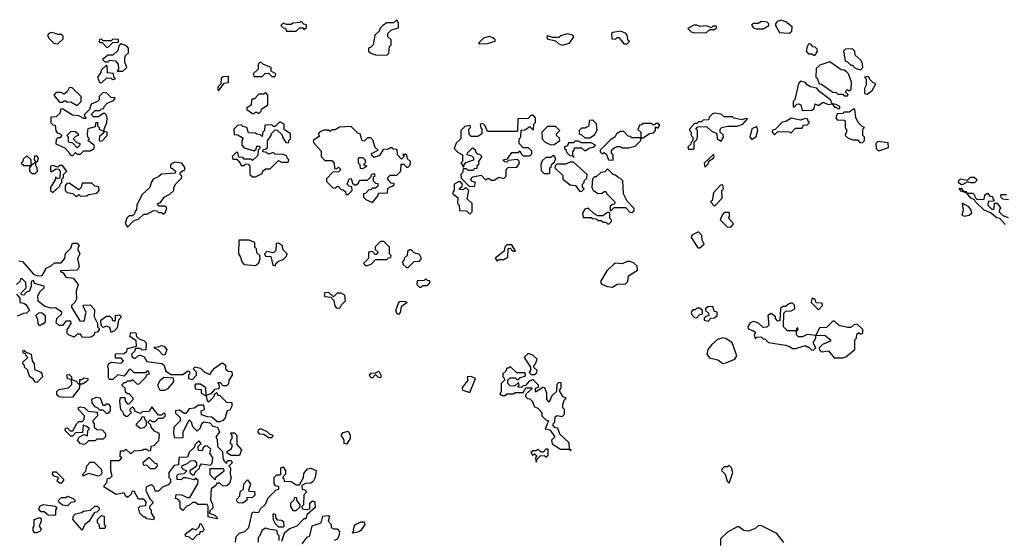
# Model space of a CAD drawing. Extents: x 2737310 to 2869991, y 870230 to 1012730.
# Tile 369 of 479: x 2745510 to 2751582, y 980487 to 983700. Entities that reach past the tile are written whole.
import ezdxf

# ---------------------------------------------------------------- set-up
doc = ezdxf.new("R2010")
doc.units = 0

msp = doc.modelspace()

# ---------------------------------------------------------------- linework, layer by layer
at = {"layer": '0CON02XD'}
for points in [[(2747215, 983630), (2747235, 983650), (2747255, 983650), (2747265, 983640), (2747278.3, 983651.7), (2747278.3, 983668.3), (2747261.7, 983671.7), (2747245, 983690), (2747237.5, 983682.5), (2747195, 983677.5), (2747185, 983670), (2747155, 983670), (2747135, 983677.5), (2747120, 983665), (2747135, 983650), (2747148.3, 983648.3), (2747155, 983630), (2747215, 983630)], [(2747775, 983480), (2747787, 983493), (2747790, 983535), (2747800, 983545), (2747800, 983575), (2747780, 983595), (2747780, 983615), (2747803, 983637), (2747845, 983650), (2747846.4, 983676.4), (2747835, 983700), (2747815, 983680), (2747775, 983680), (2747750, 983665), (2747730, 983645), (2747728.3, 983631.7), (2747700, 983605), (2747690, 983545), (2747675, 983530), (2747660, 983525), (2747660, 983505), (2747675, 983492.5), (2747705, 983482.5), (2747775, 983480)], [(2750095, 983642.5), (2750130, 983665), (2750130, 983675), (2750120, 983685), (2750085, 983688.8), (2750063, 983677), (2750033, 983677), (2750023, 983667), (2750035, 983650), (2750053, 983643), (2750095, 983642.5)], [(2750255, 983617.5), (2750265, 983622.5), (2750271.7, 983628.3), (2750272.5, 983655), (2750235, 983686.7), (2750205, 983696.2), (2750181.7, 983688.3), (2750170, 983675), (2750170, 983665), (2750195, 983620), (2750255, 983617.5)], [(2745745, 983550), (2745778.3, 983581.7), (2745778.3, 983598.3), (2745767.5, 983607.5), (2745745, 983607.5), (2745725, 983616.2), (2745705, 983620), (2745690, 983615), (2745682.5, 983605), (2745690, 983585), (2745720, 983555), (2745745, 983550)], [(2748855, 983542.5), (2748900, 983555), (2748927.5, 983595), (2748920, 983605), (2748885, 983612.5), (2748845, 983600), (2748835, 983590), (2748795, 983590), (2748765, 983600), (2748760, 983595), (2748761.7, 983581.7), (2748815, 983570), (2748835, 983550), (2748855, 983542.5)], [(2749255, 983550), (2749270, 983565), (2749262.5, 983572.5), (2749256.7, 983605), (2749245, 983617.5), (2749215, 983630), (2749168.3, 983621.7), (2749160, 983615), (2749161.7, 983581.7), (2749185, 983580), (2749195, 983590), (2749205, 983590), (2749235, 983550), (2749255, 983550)], [(2749668.3, 983618.3), (2749745, 983620), (2749765, 983640), (2749795, 983640), (2749808.3, 983651.7), (2749805, 983660), (2749785, 983660), (2749775, 983650), (2749745, 983662.5), (2749705, 983657.5), (2749685, 983666.7), (2749667, 983667), (2749630, 983645), (2749650, 983625), (2749668.3, 983618.3)], [(2746055, 983530), (2746085, 983560), (2746118.3, 983561.7), (2746118.3, 983578.3), (2746085, 983580), (2746075, 983570), (2746025, 983570), (2746015, 983580), (2746001.7, 983578.3), (2746000, 983565), (2746005, 983560), (2746018.3, 983558.3), (2746045, 983530), (2746055, 983530)], [(2746111.7, 983381.7), (2746145, 983382.5), (2746170, 983405), (2746158.3, 983438.3), (2746157.5, 983465), (2746161.7, 983478.3), (2746180, 983495), (2746180, 983525), (2746168.3, 983538.3), (2746135, 983550), (2746121.7, 983538.3), (2746115, 983510), (2746085, 983480), (2746055, 983480), (2746020, 983455), (2746035, 983440), (2746055, 983440), (2746065, 983450), (2746100, 983445), (2746117.5, 983425), (2746120, 983395), (2746111.7, 983381.7)], [(2748345, 983550), (2748395, 983552.5), (2748441.7, 983568.3), (2748442.5, 983575), (2748428.3, 983588.3), (2748405, 983596.7), (2748370, 983585), (2748340, 983555), (2748345, 983550)], [(2750415, 983480), (2750430, 983505), (2750428.3, 983518.3), (2750415, 983530), (2750401.7, 983531.7), (2750388.3, 983548.3), (2750375, 983550), (2750363, 983527), (2750360, 983505), (2750375, 983490), (2750395, 983490), (2750405, 983480), (2750415, 983480)], [(2750695, 983390), (2750710, 983405), (2750707, 983427), (2750698.3, 983448.3), (2750661.7, 983481.7), (2750660, 983505), (2750645, 983520), (2750601.7, 983518.3), (2750590, 983505), (2750600, 983445), (2750615, 983440), (2750635, 983420), (2750645, 983420), (2750661.7, 983401.7), (2750695, 983390)], [(2747085, 983350), (2747090, 983365), (2747061.7, 983381.7), (2747060, 983405), (2747013, 983423), (2746995, 983440), (2746980, 983425), (2746980, 983395), (2746950, 983365), (2746955, 983350), (2747005, 983350), (2747023, 983367), (2747045, 983370), (2747065, 983350), (2747085, 983350)], [(2750615, 983230), (2750618.3, 983238.3), (2750600, 983255), (2750615, 983270), (2750625, 983260), (2750638.3, 983271.7), (2750640, 983315), (2750620, 983365), (2750608.3, 983378.3), (2750595, 983387.5), (2750575, 983390), (2750505, 983440), (2750445, 983420), (2750421.7, 983398.3), (2750420, 983345), (2750428.3, 983338.3), (2750440, 983305), (2750455, 983302.5), (2750525, 983252.5), (2750545, 983250), (2750555, 983240), (2750585, 983240), (2750595, 983230), (2750615, 983230)], [(2746015, 983310), (2746048.3, 983341.7), (2746075, 983340), (2746085, 983330), (2746100, 983335), (2746090, 983345), (2746088.3, 983368.3), (2746051.7, 983371.7), (2746050, 983415), (2746045, 983420), (2746011.7, 983388.3), (2746010, 983375), (2745990, 983345), (2746001.7, 983311.7), (2746015, 983310)], [(2746735, 983260), (2746771.7, 983308.3), (2746798.3, 983311.7), (2746798.3, 983348.3), (2746765, 983347.5), (2746751.7, 983338.3), (2746750, 983305), (2746735, 983290), (2746730, 983275), (2746735, 983260)], [(2750335, 983140), (2750395, 983142.5), (2750408.3, 983151.7), (2750415, 983180), (2750435, 983170), (2750465, 983190), (2750495, 983177.5), (2750520, 983180), (2750535, 983160), (2750545, 983160), (2750555, 983150), (2750568.3, 983151.7), (2750567.5, 983165), (2750545, 983177.5), (2750520, 983180), (2750510, 983205), (2750444.1, 983254.1), (2750425, 983277.5), (2750386.4, 983286.4), (2750367, 983297), (2750355, 983312.5), (2750325, 983320), (2750313, 983307), (2750290, 983205), (2750280, 983195), (2750280, 983165), (2750285, 983160), (2750301.7, 983178.3), (2750315, 983180), (2750327.5, 983175), (2750335, 983140)], [(2750735, 983240), (2750766.4, 983263.6), (2750790, 983305), (2750771.7, 983311.7), (2750751.7, 983331.7), (2750745, 983350), (2750720, 983345), (2750730, 983335), (2750730, 983295), (2750720, 983275), (2750720, 983245), (2750735, 983240)], [(2745835, 982860), (2745855, 982880), (2745865, 982870), (2745885, 982870), (2745905, 982890), (2745945, 982890), (2745970, 982905), (2745970, 982925), (2745930, 982955), (2745940, 982965), (2745930, 982975), (2745927.5, 982995), (2745931.7, 983028.3), (2745978.3, 983041.7), (2745981.7, 983068.3), (2745990, 983065), (2745990, 983045), (2746000, 983035), (2746000, 983025), (2746030, 983010), (2746028.3, 983001.7), (2746001.7, 982978.3), (2746000, 982955), (2746005, 982950), (2746018.3, 982951.7), (2746050, 982985), (2746050, 983005), (2746030, 983010), (2746030, 983025), (2746047.5, 983065), (2746050, 983095), (2746045, 983110), (2746035, 983120), (2746025, 983120), (2745995, 983100), (2745965, 983100), (2745950, 983115), (2745975, 983140), (2746005, 983140), (2746015, 983150), (2746028.3, 983151.7), (2746030, 983165), (2746050, 983185), (2746088.3, 983201.7), (2746098.3, 983218.3), (2746075, 983220), (2746047, 983247), (2746025, 983250), (2746000, 983225), (2746000, 983205), (2745990, 983195), (2745951.7, 983178.3), (2745940, 983145), (2745910, 983115), (2745910, 983105), (2745920, 983095), (2745915, 983090), (2745905, 983090), (2745875, 983107.5), (2745835, 983110), (2745775, 983150), (2745761.7, 983148.3), (2745760, 983125), (2745735, 983100), (2745701.7, 983098.3), (2745702.5, 983062.5), (2745715, 983050), (2745728.3, 983048.3), (2745733, 983013), (2745741.7, 983001.7), (2745758.3, 982998.3), (2745770, 982985), (2745758.3, 982971.7), (2745745, 982970), (2745735, 982960), (2745733, 982933), (2745788.3, 982908.3), (2745820, 982875), (2745820, 982865), (2745835, 982860)], [(2745865, 983170), (2745890, 983195), (2745890, 983225), (2745831.7, 983281.7), (2745815, 983280), (2745802.5, 983255), (2745785, 983240), (2745765, 983250), (2745735, 983250), (2745720, 983235), (2745755, 983190), (2745775, 983190), (2745785, 983200), (2745795, 983200), (2745805, 983190), (2745825, 983192.5), (2745865, 983170)], [(2746985, 983120), (2747000, 983135), (2747001.7, 983148.3), (2747040, 983175), (2747040, 983235), (2747025, 983250), (2747015, 983240), (2746985, 983240), (2746955, 983210), (2746945, 983210), (2746940, 983205), (2746938.3, 983171.7), (2746910, 983155), (2746910, 983145), (2746945, 983120), (2746955, 983120), (2746965, 983130), (2746975, 983130), (2746985, 983120)], [(2750705, 982940), (2750720, 982955), (2750720, 982975), (2750710, 982985), (2750710, 983025), (2750720, 983035), (2750705, 983040), (2750680, 983065), (2750667, 983097), (2750660, 983145), (2750655, 983150), (2750625, 983130), (2750595, 983130), (2750585, 983120), (2750551.7, 983118.3), (2750542.5, 983095), (2750551.7, 983081.7), (2750595, 983080), (2750600, 983075), (2750600, 983035), (2750610, 983015), (2750600, 982985), (2750618.3, 982968.3), (2750648.3, 982958.3), (2750677.5, 982957.5), (2750691.7, 982941.7), (2750705, 982940)], [(2746965, 982730), (2747005, 982750), (2747010, 982765), (2747025, 982780), (2747055, 982780), (2747105, 982830), (2747125, 982820), (2747165, 982820), (2747167.5, 982825), (2747170, 982835), (2747160, 982845), (2747158.3, 982858.3), (2747137, 982867), (2747085, 982870), (2747075, 982880), (2747045, 982870), (2747035, 982880), (2747010, 982885), (2747011.7, 982898.3), (2747025, 982900), (2747038.3, 982911.7), (2747038.3, 982951.7), (2747060, 982985), (2747060, 982995), (2747085, 983020), (2747098.3, 983018.3), (2747128.3, 982988.3), (2747130, 982975), (2747151.7, 982941.7), (2747165, 982940), (2747170, 982945), (2747170, 982955), (2747180, 982965), (2747180, 982995), (2747141.7, 983021.7), (2747140, 983055), (2747115, 983070), (2747085, 983040), (2747075, 983040), (2747065, 983050), (2747021.7, 983048.3), (2747020, 983015), (2747010, 983005), (2747005, 982980), (2746995, 982990), (2746973, 982993), (2746965, 983000), (2746921.7, 983001.7), (2746910, 983035), (2746885, 983040), (2746875, 983050), (2746853, 983047), (2746830, 983025), (2746831.7, 982991.7), (2746855, 982990), (2746888.3, 982968.3), (2746880, 982955), (2746880, 982925), (2746895, 982910), (2746955, 982890), (2746968.3, 982901.7), (2746971.7, 982918.3), (2746985, 982920), (2746990, 982915), (2746990, 982905), (2746980, 982895), (2746978.3, 982861.7), (2746945, 982830), (2746935, 982840), (2746895, 982840), (2746885, 982850), (2746861.7, 982851.7), (2746855, 982880), (2746845, 982880), (2746820, 982855), (2746825, 982840), (2746848.3, 982838.3), (2746870, 982815), (2746875, 982800), (2746895, 982800), (2746905, 982810), (2746918.3, 982808.3), (2746930, 982795), (2746930, 982745), (2746945, 982730), (2746965, 982730)], [(2748315, 982670), (2748320, 982695), (2748301.7, 982701.7), (2748290, 982715), (2748305, 982730), (2748355, 982740), (2748385, 982710), (2748395, 982720), (2748405, 982720), (2748415, 982710), (2748435, 982710), (2748465, 982727.5), (2748495, 982720), (2748510, 982735), (2748510, 982775), (2748521.7, 982788.3), (2748575, 982790), (2748592.5, 982815), (2748588.3, 982828.3), (2748577, 982837), (2748525, 982830), (2748515, 982820), (2748501.7, 982821.7), (2748490, 982835), (2748518.3, 982841.7), (2748545, 982880), (2748585, 982880), (2748595, 982890), (2748601.7, 982871.7), (2748615, 982860), (2748655, 982860), (2748668.3, 982871.7), (2748668.3, 982888.3), (2748648.3, 982908.3), (2748615, 982910), (2748590, 982935), (2748590, 982965), (2748600, 982975), (2748601.7, 983018.3), (2748625, 983020), (2748655, 983040), (2748671.7, 983021.7), (2748678.3, 983021.7), (2748680, 983055), (2748690, 983065), (2748690, 983095), (2748678.3, 983108.3), (2748661.7, 983108.3), (2748645, 983090), (2748581.7, 983088.3), (2748580, 983015), (2748575, 983010), (2748395, 983010), (2748380, 983045), (2748365, 983060), (2748350, 983055), (2748353, 983033), (2748360, 983025), (2748360, 982995), (2748335, 982980), (2748295, 982980), (2748281.7, 982991.7), (2748280, 983025), (2748290, 983035), (2748287, 983047), (2748255, 983040), (2748230, 983015), (2748230, 982965), (2748201.7, 982938.3), (2748190, 982905), (2748211.7, 982881.7), (2748240, 982865), (2748240, 982825), (2748230, 982815), (2748238.3, 982808.3), (2748241.7, 982791.7), (2748248.3, 982791.7), (2748250, 982805), (2748261.7, 982818.3), (2748310, 982835), (2748310, 982845), (2748298.3, 982858.3), (2748270, 982865), (2748271.7, 982878.3), (2748301.7, 982908.3), (2748318.3, 982898.3), (2748320, 982885), (2748331.7, 982871.7), (2748345, 982870), (2748360, 982855), (2748340, 982825), (2748340, 982805), (2748330, 982795), (2748328.3, 982781.7), (2748315, 982780), (2748305, 982770), (2748275, 982770), (2748265, 982780), (2748245, 982780), (2748240, 982755), (2748230, 982745), (2748231.7, 982721.7), (2748281.7, 982671.7), (2748315, 982670)], [(2749025, 982970), (2749055, 982990), (2749071.7, 983018.3), (2749067, 983057), (2749045, 983080), (2749021.7, 983078.3), (2749020, 983045), (2749015, 983040), (2748995, 983030), (2748975, 983030), (2748960, 983015), (2748960, 982995), (2748975, 982990), (2748995, 982970), (2749025, 982970)], [(2749665, 982900), (2749670, 982905), (2749670, 982945), (2749685, 982960), (2749690, 982975), (2749690, 983015), (2749680, 983025), (2749691.7, 983038.3), (2749745, 983040), (2749773, 983013), (2749808.3, 982998.3), (2749810, 982965), (2749835, 982950), (2749850, 982975), (2749848.3, 982988.3), (2749830, 983005), (2749830, 983025), (2749840, 983035), (2749875, 983042.5), (2749935, 983043.3), (2749970, 983055), (2749997.5, 983087.5), (2749985, 983090), (2749965, 983082.5), (2749913, 983093), (2749905, 983100), (2749855, 983100), (2749835, 983117.5), (2749795, 983122.5), (2749781.7, 983118.3), (2749761.7, 983098.3), (2749758.3, 983081.7), (2749725, 983080), (2749715, 983070), (2749695, 983070), (2749685, 983060), (2749671.7, 983058.3), (2749640, 983025), (2749640, 983015), (2749650, 983005), (2749650, 982985), (2749660, 982975), (2749660, 982955), (2749650, 982945), (2749648.3, 982931.7), (2749630, 982915), (2749635, 982900), (2749665, 982900)], [(2750165, 982990), (2750185, 983010), (2750257.5, 983007.5), (2750265, 983000), (2750295, 983030), (2750335, 983030), (2750341.7, 983048.3), (2750365, 983050), (2750380, 983065), (2750371.7, 983071.7), (2750370, 983085), (2750355, 983090), (2750325, 983080), (2750268.3, 983091.7), (2750235, 983072.5), (2750211.7, 983068.3), (2750168.3, 983021.7), (2750151.7, 983018.3), (2750150, 983005), (2750165, 982990)], [(2745865, 982910), (2745838.3, 982938.3), (2745810, 982945), (2745810, 982975), (2745800, 982985), (2745828.3, 983011.7), (2745855, 983010), (2745870, 982995), (2745870, 982985), (2745855, 982980), (2745840, 982965), (2745861.7, 982941.7), (2745880, 982935), (2745880, 982925), (2745865, 982910)], [(2747685, 982572.5), (2747720, 982615), (2747721.7, 982628.3), (2747778.3, 982631.7), (2747780, 982655), (2747791.7, 982668.3), (2747805, 982670), (2747818.3, 982681.7), (2747818.3, 982688.3), (2747801.7, 982691.7), (2747780, 982715), (2747780, 982725), (2747795, 982740), (2747835, 982740), (2747860, 982765), (2747861.7, 982808.3), (2747878.3, 982808.3), (2747895, 982790), (2747905, 982790), (2747918.3, 982801.7), (2747920, 982825), (2747901.7, 982841.7), (2747898.3, 982868.3), (2747871.7, 982868.3), (2747880, 982855), (2747865, 982840), (2747840, 982865), (2747838.3, 982898.3), (2747815, 982900), (2747805, 982910), (2747795, 982910), (2747785, 982900), (2747751.7, 982898.3), (2747728.3, 982861.7), (2747695, 982850), (2747681.7, 982861.7), (2747680, 982875), (2747720, 982895), (2747701.7, 982911.7), (2747688.3, 982958.3), (2747675, 982970), (2747655, 982970), (2747635, 982950), (2747621.7, 982951.7), (2747610, 982995), (2747595, 983000), (2747555, 983040), (2747482.5, 983037.5), (2747455, 983020), (2747435, 983020), (2747425, 983010), (2747415, 983017.5), (2747385, 983017.5), (2747361.7, 983008.3), (2747350, 982995), (2747358.3, 982981.7), (2747320, 982955), (2747321.7, 982941.7), (2747368.3, 982888.3), (2747370, 982855), (2747391.7, 982831.7), (2747435, 982830), (2747450, 982815), (2747451.7, 982781.7), (2747465, 982780), (2747475, 982790), (2747490, 982775), (2747475, 982760), (2747441.7, 982758.3), (2747401.7, 982718.3), (2747401.7, 982701.7), (2747441.7, 982661.7), (2747455, 982660), (2747465, 982670), (2747475, 982670), (2747491.7, 982651.7), (2747505, 982650), (2747518.3, 982638.3), (2747521.7, 982621.7), (2747535, 982620), (2747560, 982645), (2747558.3, 982668.3), (2747541.7, 982671.7), (2747530, 982685), (2747541.7, 982718.3), (2747555, 982720), (2747561.7, 982691.7), (2747575, 982680), (2747585, 982680), (2747598.3, 982691.7), (2747605, 982710), (2747655, 982710), (2747678.3, 982731.7), (2747680, 982745), (2747695, 982750), (2747700, 982735), (2747690, 982725), (2747690, 982705), (2747705, 982690), (2747718.3, 982688.3), (2747718.3, 982671.7), (2747705, 982660), (2747685, 982660), (2747675, 982650), (2747661.7, 982648.3), (2747645, 982630), (2747630, 982625), (2747630, 982605), (2747645, 982590), (2747685, 982572.5)], [(2748785, 982927.5), (2748805, 982930), (2748840, 982955), (2748838.3, 982968.3), (2748820, 982985), (2748821.7, 982998.3), (2748840, 983015), (2748815, 983040), (2748765, 983040), (2748730, 983005), (2748732.5, 982965), (2748750, 982945), (2748785, 982927.5)], [(2749165, 982832.5), (2749170, 982835), (2749170, 982865), (2749160, 982875), (2749160, 982895), (2749175, 982910), (2749195, 982917.5), (2749215, 982917.5), (2749225, 982910), (2749265, 982910), (2749305, 982920), (2749340, 982955), (2749340, 982970), (2749355, 982970), (2749393, 982997), (2749417.5, 983002.5), (2749430, 983015), (2749431.7, 983038.3), (2749445, 983030), (2749458.3, 983048.3), (2749445, 983060), (2749435, 983060), (2749425, 983050), (2749415, 983050), (2749405, 983060), (2749355, 983060), (2749345, 983050), (2749331.7, 983048.3), (2749322.5, 983022.5), (2749340, 983005), (2749340, 982970), (2749285, 982970), (2749275, 982980), (2749261.7, 982981.7), (2749235, 983010), (2749215, 983010), (2749190, 982995), (2749180, 982975), (2749155, 982960), (2749090, 982895), (2749090, 982885), (2749101.7, 982871.7), (2749115, 982880), (2749128.3, 982868.3), (2749140, 982835), (2749165, 982832.5)], [(2750025, 982960), (2750051.7, 982978.3), (2750062.5, 983015), (2750055, 983040), (2750024.1, 983025.9), (2750012.5, 982975), (2750025, 982960)], [(2748925, 982850), (2748930, 982855), (2748920, 982860), (2748920, 982885), (2748930, 982895), (2748931.7, 982908.3), (2748975, 982910), (2748995, 982890), (2749025, 982910), (2749047, 982913), (2749060, 982925), (2749035, 982940), (2748975, 982940), (2748955, 982950), (2748935, 982950), (2748925, 982940), (2748895, 982940), (2748888.3, 982921.7), (2748870, 982915), (2748870, 982905), (2748878.3, 982898.3), (2748881.7, 982881.7), (2748901.7, 982861.7), (2748920, 982860), (2748925, 982850)], [(2750815, 982892.5), (2750868.3, 982911.7), (2750865, 982940), (2750801.7, 982948.3), (2750790, 982935), (2750792.5, 982905), (2750803, 982893), (2750815, 982892.5)], [(2745605, 982750), (2745620, 982765), (2745617, 982787), (2745610, 982795), (2745610, 982820), (2745620, 982825), (2745627, 982847), (2745615, 982860), (2745601.7, 982858.3), (2745600, 982835), (2745610, 982820), (2745580, 982800), (2745580, 982835), (2745555, 982860), (2745531.7, 982838.3), (2745530, 982825), (2745520, 982815), (2745535, 982800), (2745580, 982800), (2745570, 982785), (2745570, 982765), (2745585, 982750), (2745605, 982750)], [(2747625, 982780), (2747611.7, 982781.7), (2747610, 982805), (2747600, 982815), (2747600, 982845), (2747605, 982850), (2747625, 982850), (2747640, 982835), (2747640, 982815), (2747630, 982805), (2747650, 982795), (2747625, 982780)], [(2748775, 982750), (2748780, 982755), (2748780, 982785), (2748788.3, 982791.7), (2748791.7, 982808.3), (2748808.3, 982821.7), (2748817, 982843), (2748805, 982860), (2748795, 982860), (2748785, 982850), (2748755, 982850), (2748731.7, 982828.3), (2748723, 982807), (2748725, 982770), (2748745, 982750), (2748775, 982750)], [(2749735, 982790), (2749755, 982810), (2749761.7, 982828.3), (2749787.5, 982845), (2749792.5, 982855), (2749787.5, 982867.5), (2749730, 982815), (2749735, 982790)], [(2745715, 982632.5), (2745758.3, 982671.7), (2745760, 982685), (2745770, 982695), (2745770, 982715), (2745780, 982725), (2745780, 982745), (2745800, 982765), (2745775, 982800), (2745755, 982800), (2745745, 982790), (2745715, 982800), (2745700, 982795), (2745700, 982765), (2745705, 982760), (2745735, 982780), (2745748.3, 982778.3), (2745760, 982765), (2745758.3, 982721.7), (2745745, 982720), (2745731.7, 982728.3), (2745730, 982715), (2745700, 982665), (2745700, 982645), (2745715, 982632.5)], [(2746175, 982420), (2746211.7, 982458.3), (2746245, 982470), (2746275, 982500), (2746295, 982500), (2746335, 982522.5), (2746355, 982520), (2746365, 982510), (2746385, 982510), (2746395, 982500), (2746408.3, 982511.7), (2746418.3, 982538.3), (2746405, 982550), (2746365, 982550), (2746360, 982565), (2746378.3, 982571.7), (2746400, 982605), (2746435, 982622.5), (2746460, 982645), (2746460, 982665), (2746473, 982687), (2746508.3, 982721.7), (2746510, 982735), (2746500, 982745), (2746500, 982755), (2746515, 982770), (2746525, 982770), (2746530, 982785), (2746510, 982815), (2746465, 982820), (2746440, 982805), (2746440, 982785), (2746455, 982780), (2746470, 982765), (2746468.3, 982751.7), (2746385, 982747.5), (2746368.8, 982731.2), (2746332.5, 982715), (2746320, 982695), (2746312.5, 982665), (2746265, 982620), (2746233, 982557), (2746230, 982525), (2746221.7, 982518.3), (2746218.3, 982501.7), (2746205, 982490), (2746185, 982490), (2746170, 982475), (2746160, 982445), (2746175, 982420)], [(2748975, 982640), (2748990, 982655), (2748980, 982665), (2748980, 982685), (2748990, 982695), (2748990, 982705), (2749008.3, 982721.7), (2749010, 982745), (2748925, 982820), (2748905, 982820), (2748875, 982807.5), (2748821.7, 982808.3), (2748811.7, 982798.3), (2748810, 982785), (2748858.3, 982738.3), (2748860, 982715), (2748905, 982680), (2748937, 982677), (2748961.7, 982641.7), (2748975, 982640)], [(2749285, 982510), (2749298.3, 982521.7), (2749300, 982535), (2749255, 982580), (2749232.5, 982625), (2749230, 982705), (2749215, 982720), (2749200, 982725), (2749185, 982740), (2749171.7, 982741.7), (2749135, 982780), (2749118.3, 982761.7), (2749093, 982757), (2749065, 982730), (2749055, 982730), (2749041.7, 982718.3), (2749037.5, 982665), (2749047, 982647), (2749075, 982627.5), (2749101.7, 982628.3), (2749115, 982640), (2749125, 982640), (2749130, 982625), (2749180, 982575), (2749178.3, 982561.7), (2749165, 982560), (2749151.7, 982548.3), (2749151.7, 982521.7), (2749158.3, 982521.7), (2749175, 982540), (2749245, 982540), (2749271.7, 982511.7), (2749285, 982510)], [(2748285, 982500), (2748300, 982515), (2748300, 982565), (2748270, 982595), (2748280, 982645), (2748265, 982660), (2748255, 982660), (2748245, 982650), (2748221.7, 982651.7), (2748221.7, 982658.3), (2748238.3, 982671.7), (2748240, 982685), (2748228.3, 982698.3), (2748215, 982700), (2748190, 982685), (2748190, 982645), (2748180, 982635), (2748180, 982625), (2748211.7, 982601.7), (2748210, 982565), (2748220, 982555), (2748221.7, 982521.7), (2748265, 982520), (2748285, 982500)], [(2751315, 982680), (2751300, 982695), (2751301.7, 982708.3), (2751312.5, 982717.5), (2751355, 982710), (2751373, 982727), (2751395, 982727.5), (2751410, 982715), (2751410, 982705), (2751397, 982693), (2751375, 982692.5), (2751355, 982700), (2751325, 982682.5), (2751315, 982680)], [(2745885, 982610), (2745925, 982612.5), (2745935, 982620), (2745985, 982630), (2746000, 982645), (2745998.3, 982668.3), (2745973, 982673), (2745955, 982690), (2745895, 982690), (2745890, 982665), (2745875, 982650), (2745815, 982690), (2745801.7, 982688.3), (2745790, 982675), (2745790, 982645), (2745803, 982633), (2745837.5, 982627.5), (2745855, 982610), (2745865, 982610), (2745875, 982620), (2745885, 982610)], [(2749795, 982550), (2749841.7, 982598.3), (2749840, 982645), (2749850, 982655), (2749845, 982680), (2749831.7, 982678.3), (2749788.3, 982631.7), (2749780, 982585), (2749770, 982575), (2749795, 982550)], [(2751586.7, 982435), (2751555, 982472.5), (2751535, 982476.7), (2751497.5, 982507.5), (2751457.5, 982525), (2751403.3, 982575), (2751398.3, 982588.3), (2751375, 982597.5), (2751350, 982630), (2751315, 982642.5), (2751302.5, 982657.5), (2751315, 982660), (2751330, 982640), (2751345, 982640), (2751350, 982630), (2751388.3, 982628.3), (2751398.3, 982618.3), (2751401.7, 982601.7), (2751415, 982590), (2751458.3, 982591.7), (2751461.7, 982618.3), (2751478.3, 982628.3), (2751491.7, 982611.7), (2751508.3, 982608.3), (2751510, 982595), (2751520, 982585), (2751515, 982580), (2751481.7, 982578.3), (2751480, 982555), (2751505, 982530), (2751515, 982530), (2751520, 982535), (2751521.7, 982568.3), (2751538.3, 982568.3), (2751560, 982535), (2751551.7, 982528.3), (2751550, 982515), (2751571.7, 982491.7), (2751605, 982480)], [(2751608.3, 982588.3), (2751571.7, 982591.7), (2751561.7, 982601.7), (2751560, 982615), (2751565, 982620), (2751595, 982620)], [(2749145, 982440), (2749160, 982455), (2749160, 982465), (2749150, 982475), (2749150, 982505), (2749145, 982510), (2749135, 982510), (2749105, 982490), (2749075, 982490), (2749051.7, 982501.7), (2749015, 982537.5), (2748995, 982530), (2748980, 982505), (2748985, 982480), (2749035, 982480), (2749043, 982473), (2749065, 982470), (2749075, 982460), (2749095, 982460), (2749105, 982450), (2749125, 982450), (2749135, 982440), (2749145, 982440)], [(2751335, 982487.5), (2751365, 982492.5), (2751381.7, 982508.3), (2751377.5, 982525), (2751362.5, 982545), (2751321.7, 982568.3), (2751327.5, 982525), (2751320, 982495), (2751335, 982487.5)], [(2749895, 982420), (2749910, 982435), (2749910, 982445), (2749880, 982475), (2749887.5, 982485), (2749887.5, 982505), (2749885, 982510), (2749855, 982510), (2749843, 982497), (2749830, 982465), (2749871.7, 982421.7), (2749895, 982420)], [(2746965, 982182.5), (2746985, 982200), (2746992.5, 982225), (2746990, 982245), (2746971.7, 982261.7), (2746970, 982285), (2746960, 982295), (2746960, 982325), (2746925, 982340), (2746861.7, 982338.3), (2746860, 982255), (2746872.5, 982235), (2746880, 982205), (2746895, 982190), (2746965, 982182.5)], [(2749691.7, 982291.7), (2749705, 982292.5), (2749730, 982315), (2749718.3, 982338.3), (2749717, 982367), (2749695, 982390), (2749655, 982370), (2749650, 982355), (2749691.7, 982291.7)], [(2745505, 982212.5), (2745527, 982207), (2745595, 982130), (2745618.3, 982118.3), (2745649.3, 982120.7), (2745670, 982155), (2745670, 982165), (2745705, 982180), (2745725, 982200), (2745765, 982200), (2745787.5, 982225), (2745793.3, 982256.7), (2745825, 982290), (2745835, 982320), (2745865, 982320), (2745877.5, 982305), (2745867.5, 982285), (2745880, 982255), (2745867.5, 982225), (2745876.7, 982175), (2745867, 982153), (2745765, 982150), (2745760, 982145), (2745778.3, 982138.3), (2745795, 982110), (2745840, 982105), (2745870, 982065), (2745857.5, 982025), (2745860, 981975), (2745850, 981955), (2745830, 981935), (2745830, 981925), (2745881.7, 981841.7), (2745905, 981840), (2745910, 981845), (2745915, 981880), (2745920, 981895), (2745902.5, 981925), (2745901.7, 981938.3), (2745945, 981940), (2745971.7, 981911.7), (2745970, 981865), (2745990, 981825), (2745990, 981805), (2746000, 981795), (2746000, 981785), (2745988.3, 981771.7), (2745971.7, 981768.3), (2745970, 981755), (2745955, 981742.5), (2745935, 981737.5), (2745895, 981740), (2745885, 981760), (2745865, 981760), (2745845, 981740), (2745810, 981755), (2745803, 981763), (2745802.5, 981785), (2745827.5, 981825), (2745825, 981840), (2745795, 981840), (2745775, 981812.5), (2745753, 981813), (2745735, 981830), (2745740, 981855), (2745768.3, 981881.7), (2745770, 981895), (2745731.7, 981921.7), (2745705, 981920), (2745665, 981930), (2745623.6, 981963.6), (2745622.5, 981995), (2745637, 982023), (2745660, 982045), (2745660, 982055), (2745601.7, 982071.7), (2745595, 982090), (2745580, 982085), (2745580, 982055), (2745570, 982025), (2745551.7, 982018.3), (2745535, 982000), (2745521.7, 982001.7), (2745520, 982015), (2745550, 982045), (2745548.3, 982078.3), (2745525, 982100), (2745515, 982100), (2745510, 982085), (2745490, 982065)], [(2747085, 982180), (2747090, 982195), (2747105, 982210), (2747135, 982220), (2747155, 982240), (2747160, 982255), (2747131.7, 982281.7), (2747130, 982305), (2747105, 982320), (2747091.7, 982318.3), (2747090, 982275), (2747075, 982260), (2747035, 982270), (2747020, 982255), (2747025, 982240), (2747058.3, 982238.3), (2747070, 982185), (2747085, 982180)], [(2747655, 982182.5), (2747678.3, 982191.7), (2747705, 982220), (2747775, 982220), (2747785, 982230), (2747798.3, 982231.7), (2747800, 982245), (2747790, 982255), (2747790, 982295), (2747755, 982330), (2747735, 982330), (2747701.7, 982298.3), (2747701.7, 982281.7), (2747720, 982265), (2747708.3, 982251.7), (2747701.7, 982251.7), (2747685, 982270), (2747660, 982265), (2747660, 982225), (2747630, 982195), (2747643, 982183), (2747655, 982182.5)], [(2747905, 982170), (2747941.7, 982208.3), (2747975, 982210), (2747987.5, 982225), (2747975, 982250), (2747941.7, 982261.7), (2747925, 982280), (2747915, 982280), (2747901.7, 982268.3), (2747900, 982245), (2747881.7, 982228.3), (2747880, 982215), (2747870, 982205), (2747871.7, 982191.7), (2747895, 982170), (2747905, 982170)], [(2748455, 982210), (2748465, 982220), (2748495, 982220), (2748520, 982235), (2748521.7, 982288.3), (2748535, 982290), (2748551.7, 982271.7), (2748568.3, 982271.7), (2748545, 982310), (2748515, 982310), (2748501.7, 982298.3), (2748498.3, 982271.7), (2748441.7, 982228.3), (2748455, 982210)], [(2749165, 982050), (2749195, 982067.5), (2749245, 982070), (2749260, 982085), (2749265, 982120), (2749320, 982155), (2749318.3, 982178.3), (2749295, 982200), (2749275, 982207.5), (2749255, 982206.7), (2749225, 982193.8), (2749185, 982196.2), (2749171.5, 982188.5), (2749129.7, 982150.3), (2749092.5, 982085), (2749098.3, 982068.3), (2749135, 982052.5), (2749165, 982050)], [(2747985, 982050), (2747995, 982060), (2748025, 982060), (2748040, 982075), (2748038.3, 982088.3), (2748025, 982090), (2748015, 982100), (2748005, 982090), (2747961.7, 982088.3), (2747960, 982065), (2747975, 982050), (2747985, 982050)], [(2745490, 982005), (2745511.7, 981981.7), (2745510, 981955), (2745535, 981950), (2745549.3, 981939.3), (2745570, 981905), (2745551.7, 981888.3), (2745533, 981887), (2745495, 981870)], [(2747485, 981920), (2747495, 981940), (2747520, 981965), (2747515, 982000), (2747491.7, 982011.7), (2747468.3, 982011.7), (2747445, 981990), (2747417, 982017), (2747392.5, 982015), (2747387.5, 982005), (2747391.7, 981991.7), (2747428.3, 981988.3), (2747447, 981967), (2747453, 981933), (2747461.7, 981921.7), (2747485, 981920)], [(2750435, 981910), (2750460, 981935), (2750460, 981945), (2750455, 981950), (2750421.7, 981951.7), (2750418.3, 981968.3), (2750405, 981980), (2750395, 981980), (2750390, 981955), (2750435, 981910)], [(2747845, 981880), (2747835, 981887.5), (2747830, 981905), (2747845, 981950), (2747855, 981960), (2747885, 981962.5), (2747900, 981955), (2747862.5, 981927.5), (2747856.4, 981893.6), (2747845, 981880)], [(2749685, 981860), (2749705, 981880), (2749720, 981885), (2749720, 981905), (2749705, 981920), (2749685, 981920), (2749675, 981910), (2749661.7, 981908.3), (2749650, 981895), (2749651.7, 981881.7), (2749671.7, 981861.7), (2749685, 981860)], [(2749755, 981840), (2749771.7, 981858.3), (2749795, 981860), (2749810, 981875), (2749810, 981895), (2749791.7, 981901.7), (2749785, 981930), (2749753, 981927), (2749740, 981915), (2749740, 981905), (2749758.3, 981888.3), (2749760, 981875), (2749741.7, 981868.3), (2749731.7, 981858.3), (2749730, 981845), (2749755, 981840)], [(2750585, 981612.5), (2750605, 981620), (2750660, 981665), (2750660, 981725), (2750670, 981735), (2750671.7, 981758.3), (2750685, 981770), (2750695, 981760), (2750710, 981765), (2750708.3, 981788.3), (2750675, 981820), (2750653.3, 981816.7), (2750635, 981800), (2750615, 981800), (2750563, 981813), (2750535, 981840), (2750525, 981840), (2750485, 981800), (2750441.7, 981798.3), (2750420, 981750), (2750365, 981757.5), (2750337, 981743), (2750313, 981743), (2750300, 981755), (2750300, 981780), (2750310, 981785), (2750308.3, 981798.3), (2750300, 981795), (2750300, 981780), (2750245, 981780), (2750220, 981805), (2750221.7, 981888.3), (2750235, 981900), (2750267, 981903), (2750290, 981915), (2750288.3, 981938.3), (2750275, 981950), (2750265, 981950), (2750250, 981945), (2750235, 981930), (2750215, 981930), (2750201.7, 981918.3), (2750198.3, 981841.7), (2750185, 981840), (2750170, 981855), (2750170, 981865), (2750145, 981887.5), (2750122.5, 981875), (2750130, 981815), (2750118.3, 981801.7), (2750095, 981800), (2750065, 981827.5), (2750035, 981837.5), (2750015, 981830), (2750000, 981805), (2750001.7, 981791.7), (2750035, 981780), (2750048.3, 981768.3), (2750040, 981755), (2750045, 981730), (2750055, 981740), (2750081.7, 981741.7), (2750095, 981730), (2750105, 981730), (2750128.3, 981708.3), (2750231.7, 981691.7), (2750261.7, 981681.7), (2750275, 981670), (2750295, 981670), (2750355, 981690), (2750365, 981680), (2750375, 981680), (2750391.7, 981661.7), (2750405, 981660), (2750420, 981675), (2750402.5, 981705), (2750420, 981735), (2750420, 981750), (2750475, 981752.5), (2750510, 981725), (2750510, 981715), (2750460, 981695), (2750440, 981675), (2750441.7, 981661.7), (2750455, 981650), (2750497, 981657), (2750533, 981613), (2750585, 981612.5)], [(2745635, 981810), (2745623, 981823), (2745621.7, 981851.7), (2745610, 981875), (2745628.3, 981891.7), (2745645, 981892.5), (2745667.5, 981875), (2745667.5, 981835), (2745655, 981820), (2745645, 981820), (2745635, 981810)], [(2746075, 981770), (2746065, 981800), (2746045, 981807.5), (2746025, 981800), (2746011.7, 981811.7), (2746010, 981845), (2746045, 981870), (2746065, 981870), (2746080, 981855), (2746080, 981845), (2746095, 981840), (2746100, 981845), (2746100, 981875), (2746125, 981877.5), (2746137.5, 981865), (2746120, 981845), (2746111.7, 981798.3), (2746095, 981780), (2746075, 981770)], [(2746335, 980612.5), (2746295, 980620), (2746285, 980630), (2746275, 980630), (2746250, 980655), (2746243, 980687), (2746253, 980697), (2746288.3, 980701.7), (2746290, 980725), (2746275, 980740), (2746241.7, 980741.7), (2746215, 980790), (2746201.7, 980788.3), (2746198.3, 980771.7), (2746175, 980750), (2746161.7, 980761.7), (2746155, 980780), (2746105, 980770), (2746030, 980815), (2746030, 980825), (2746047, 980843), (2746051.7, 980868.3), (2746065, 980870), (2746080, 980885), (2746072.5, 980915), (2746071.7, 980978.3), (2746125, 980980), (2746140, 980995), (2746130, 981005), (2746131.7, 981038.3), (2746155, 981040), (2746165, 981050), (2746195, 981020), (2746215, 981040), (2746265, 981042.5), (2746275, 981050), (2746295, 981050), (2746305, 981040), (2746318.3, 981041.7), (2746321.7, 981068.3), (2746338.3, 981071.7), (2746367.5, 981102.5), (2746372.5, 981135), (2746368.3, 981148.3), (2746340.7, 981160.7), (2746320, 981185), (2746318.3, 981198.3), (2746300, 981215), (2746315, 981230), (2746325, 981220), (2746345, 981220), (2746365, 981240), (2746395, 981240), (2746410, 981255), (2746405, 981270), (2746395, 981270), (2746385, 981260), (2746365, 981260), (2746325, 981310), (2746308.3, 981281.7), (2746265, 981280), (2746255, 981270), (2746221.7, 981281.7), (2746220, 981295), (2746205, 981310), (2746190, 981295), (2746190, 981285), (2746200, 981275), (2746175, 981250), (2746165, 981250), (2746151.7, 981261.7), (2746148.3, 981278.3), (2746133, 981293), (2746127.5, 981345), (2746131.7, 981368.3), (2746158.3, 981368.3), (2746160, 981345), (2746175, 981330), (2746185, 981330), (2746210, 981355), (2746210, 981365), (2746185, 981390), (2746175, 981390), (2746161.7, 981401.7), (2746160, 981425), (2746141.7, 981441.7), (2746141.7, 981448.3), (2746155, 981460), (2746165, 981460), (2746175, 981470), (2746195, 981470), (2746205, 981480), (2746231.7, 981451.7), (2746245, 981450), (2746290, 981495), (2746291.7, 981508.3), (2746310, 981515), (2746305, 981530), (2746295, 981530), (2746285, 981520), (2746215, 981520), (2746195, 981540), (2746185, 981540), (2746155, 981500), (2746115, 981507.5), (2746085, 981480), (2746065, 981480), (2746058.3, 981488.3), (2746057.5, 981545), (2746052.5, 981555), (2746057.5, 981575), (2746077, 981587), (2746135, 981580), (2746150, 981595), (2746135, 981610), (2746101.7, 981611.7), (2746101.7, 981638.3), (2746155, 981640), (2746170, 981655), (2746175, 981670), (2746230, 981685), (2746228.3, 981718.3), (2746190, 981745), (2746195, 981770), (2746226.7, 981766.7), (2746230, 981745), (2746241.7, 981731.7), (2746277, 981717), (2746290, 981705), (2746288.3, 981661.7), (2746265, 981660), (2746255, 981670), (2746225, 981670), (2746218.3, 981651.7), (2746200, 981635), (2746201.7, 981621.7), (2746215, 981610), (2746225, 981610), (2746241.7, 981628.3), (2746255, 981630), (2746278.3, 981618.3), (2746295, 981590), (2746387, 981577), (2746400, 981565), (2746411.7, 981531.7), (2746445, 981510), (2746515, 981510), (2746545, 981530), (2746555, 981530), (2746560, 981515), (2746550, 981505), (2746550, 981485), (2746575, 981480), (2746600, 981505), (2746600, 981525), (2746580, 981545), (2746593, 981557), (2746625, 981550), (2746650, 981525), (2746685, 981510), (2746690, 981525), (2746711.7, 981548.3), (2746755, 981580), (2746765, 981580), (2746778.3, 981568.3), (2746780, 981545), (2746795, 981530), (2746818.3, 981528.3), (2746820, 981505), (2746800, 981475), (2746798.3, 981451.7), (2746785, 981440), (2746765, 981440), (2746748.3, 981458.3), (2746731.7, 981458.3), (2746740, 981445), (2746738.3, 981421.7), (2746711.7, 981418.3), (2746688.3, 981391.7), (2746660, 981380), (2746663, 981353), (2746675, 981340), (2746710, 981375), (2746711.7, 981388.3), (2746725, 981400), (2746731.7, 981381.7), (2746745, 981380), (2746785, 981340), (2746818.3, 981338.3), (2746817.5, 981315), (2746805, 981290), (2746790, 981285), (2746777, 981243), (2746763, 981227), (2746745, 981217.5), (2746728.3, 981218.3), (2746695, 981247.5), (2746668.3, 981248.3), (2746631.7, 981261.7), (2746630, 981285), (2746650, 981295), (2746645, 981320), (2746615, 981320), (2746585, 981302.5), (2746555, 981297.5), (2746535, 981270), (2746525, 981270), (2746495, 981290), (2746470, 981285), (2746471.7, 981271.7), (2746500, 981245), (2746500, 981225), (2746460, 981185), (2746457.5, 981145), (2746465, 981120), (2746518.3, 981121.7), (2746517.5, 981155), (2746555, 981230), (2746567, 981217), (2746575, 981190), (2746605, 981160), (2746625, 981180), (2746633, 981207), (2746645, 981217.5), (2746681.7, 981211.7), (2746701.7, 981191.7), (2746730, 981185), (2746742.5, 981155), (2746720, 981125), (2746728.3, 981111.7), (2746730, 981065), (2746760, 981035), (2746762.5, 980995), (2746770, 980975), (2746785, 980960), (2746791.7, 980978.3), (2746815, 980980), (2746820, 980965), (2746800, 980945), (2746810, 980935), (2746807.5, 980895), (2746813.3, 980875), (2746803, 980837), (2746787, 980823), (2746765, 980820), (2746745, 980840), (2746725, 980840), (2746720, 980825), (2746690, 980805), (2746687.5, 980735), (2746698.3, 980711.7), (2746700, 980685), (2746681.7, 980668.3), (2746680, 980655), (2746715, 980640), (2746730, 980625), (2746725, 980620), (2746671.7, 980631.7), (2746672.5, 980695), (2746667, 980707), (2746608.3, 980708.3), (2746595, 980720), (2746575, 980720), (2746557, 980703), (2746541.7, 980698.3), (2746515, 980670), (2746500, 980685), (2746500, 980725), (2746485, 980740), (2746470, 980745), (2746475, 980770), (2746507, 980767), (2746545, 980750), (2746558.3, 980751.7), (2746607.5, 980835), (2746610, 980855), (2746595, 980870), (2746585, 980860), (2746535, 980872.5), (2746518.3, 980871.7), (2746505, 980860), (2746481.7, 980861.7), (2746480, 980885), (2746490, 980895), (2746525, 980900), (2746540, 980915), (2746521.7, 980921.7), (2746510, 980935), (2746511.7, 980948.3), (2746545, 980960), (2746563, 980977), (2746588.3, 980978.3), (2746600, 980965), (2746600, 980945), (2746560, 980915), (2746560, 980905), (2746575, 980890), (2746585, 980890), (2746591.7, 980908.3), (2746618.3, 980931.7), (2746620, 980945), (2746631.7, 980958.3), (2746685, 980950), (2746697, 980963), (2746700, 980995), (2746682.5, 981025), (2746688.3, 981048.3), (2746668.3, 981068.3), (2746655, 981070), (2746641.7, 981058.3), (2746635, 981040), (2746611.7, 981041.7), (2746610, 981065), (2746630, 981085), (2746615, 981100), (2746590, 981075), (2746588.3, 981061.7), (2746555, 981030), (2746545, 981000), (2746491.7, 980998.3), (2746488.3, 980951.7), (2746461.7, 980948.3), (2746430, 980905), (2746430, 980875), (2746440, 980865), (2746440, 980845), (2746425, 980830), (2746390, 980815), (2746365, 980790), (2746345, 980790), (2746340, 980815), (2746327, 980827), (2746315, 980827.5), (2746290, 980815), (2746287.5, 980795), (2746292.5, 980785), (2746313, 980743), (2746330, 980725), (2746330, 980715), (2746311.7, 980698.3), (2746310, 980685), (2746320, 980675), (2746320, 980655), (2746340, 980625), (2746335, 980612.5)], [(2749845, 981577.5), (2749865, 981582.5), (2749920, 981605), (2749932.5, 981625), (2749902.5, 981705), (2749865, 981733.3), (2749845, 981736.7), (2749813, 981727), (2749777.5, 981695), (2749752.5, 981665), (2749747.5, 981635), (2749763.9, 981613.9), (2749815, 981600), (2749845, 981577.5)], [(2746405, 981630), (2746391.7, 981631.7), (2746365, 981660), (2746341.7, 981671.7), (2746341.7, 981678.3), (2746365, 981680), (2746385, 981690), (2746400, 981685), (2746417.5, 981665), (2746405, 981630)], [(2745615, 981460), (2745605, 981462.5), (2745593, 981483), (2745572.5, 981495), (2745558.3, 981538.3), (2745540, 981555), (2745540, 981565), (2745530, 981575), (2745531.7, 981588.3), (2745560, 981615), (2745550, 981625), (2745548.3, 981638.3), (2745531.7, 981641.7), (2745530, 981655), (2745535, 981660), (2745541.7, 981651.7), (2745580, 981635), (2745587.5, 981595), (2745600, 981575), (2745601.7, 981541.7), (2745640, 981525), (2745647.5, 981515), (2745650, 981495), (2745615, 981460)], [(2748685, 981510), (2748698.3, 981521.7), (2748700, 981535), (2748681.7, 981551.7), (2748680, 981565), (2748690, 981575), (2748700, 981605), (2748675, 981630), (2748645, 981640), (2748620, 981615), (2748660, 981555), (2748660, 981535), (2748651.7, 981521.7), (2748665, 981510), (2748685, 981510)], [(2748905, 981040), (2748910, 981045), (2748900, 981050), (2748898.3, 981088.3), (2748841.7, 981141.7), (2748828.3, 981178.3), (2748811.7, 981181.7), (2748800, 981195), (2748800, 981205), (2748810, 981215), (2748811.7, 981248.3), (2748825, 981257.5), (2748855, 981250), (2748870, 981265), (2748870, 981295), (2748860, 981305), (2748860, 981325), (2748870, 981355), (2748880, 981365), (2748861.7, 981371.7), (2748840, 981405), (2748840, 981415), (2748850, 981425), (2748848.3, 981458.3), (2748835, 981460), (2748821.7, 981448.3), (2748820, 981405), (2748791.7, 981378.3), (2748775, 981340), (2748760, 981355), (2748760, 981395), (2748748.3, 981428.3), (2748735, 981430), (2748691.7, 981401.7), (2748690, 981425), (2748708.3, 981431.7), (2748710, 981445), (2748675, 981480), (2748665, 981470), (2748651.7, 981468.3), (2748628.3, 981441.7), (2748615, 981440), (2748605, 981430), (2748581.7, 981431.7), (2748590, 981445), (2748585, 981460), (2748561.7, 981438.3), (2748535, 981440), (2748520, 981455), (2748520, 981475), (2748535, 981490), (2748565, 981490), (2748575, 981480), (2748585, 981480), (2748595, 981490), (2748628.3, 981501.7), (2748630, 981515), (2748625, 981520), (2748575, 981520), (2748535, 981560), (2748525, 981550), (2748515, 981550), (2748508.3, 981531.7), (2748490, 981515), (2748490, 981495), (2748498.3, 981488.3), (2748500, 981475), (2748480, 981455), (2748480, 981405), (2748471.7, 981391.7), (2748485, 981380), (2748505, 981380), (2748515, 981390), (2748555, 981390), (2748565, 981400), (2748615, 981400), (2748631.7, 981428.3), (2748668.3, 981428.3), (2748668.3, 981421.7), (2748631.7, 981388.3), (2748630, 981375), (2748641.7, 981361.7), (2748655, 981360), (2748670, 981345), (2748685, 981310), (2748705, 981302.5), (2748730, 981275), (2748730, 981255), (2748737, 981247), (2748755, 981230), (2748770, 981225), (2748750, 981175), (2748778.3, 981168.3), (2748810, 981125), (2748790, 981105), (2748793, 981083), (2748845, 981050), (2748900, 981050), (2748905, 981040)], [(2745778.3, 981368.3), (2745753, 981373), (2745740, 981385), (2745740, 981405), (2745751.7, 981418.3), (2745811.7, 981428.3), (2745831.7, 981448.3), (2745830, 981480), (2745805, 981482.5), (2745801.7, 981508.3), (2745815, 981510), (2745830, 981495), (2745830, 981480), (2745858.3, 981468.3), (2745875, 981450), (2745880, 981450), (2745881.7, 981478.3), (2745895, 981480), (2745905, 981490), (2745930, 981485), (2745930, 981475), (2745920, 981465), (2745895, 981450), (2745880, 981450), (2745877, 981423), (2745835, 981370), (2745778.3, 981368.3)], [(2746405, 981412.5), (2746426.4, 981423.6), (2746460, 981465), (2746458.3, 981488.3), (2746398.3, 981491.7), (2746375, 981470), (2746360, 981445), (2746363, 981433), (2746375, 981412.5), (2746405, 981412.5)], [(2747735, 981490), (2747721.7, 981491.7), (2747705, 981510), (2747685, 981490), (2747675, 981490), (2747667.5, 981505), (2747675, 981517.5), (2747705, 981520), (2747725, 981530), (2747738.3, 981501.7), (2747735, 981490)], [(2748285, 981400), (2748320, 981485), (2748295, 981497.5), (2748270, 981495), (2748272.5, 981475), (2748237.5, 981425), (2748243, 981413), (2748285, 981400)], [(2746660, 981380), (2746658.3, 981428.3), (2746625, 981450), (2746595, 981450), (2746590, 981445), (2746591.7, 981421.7), (2746628.3, 981418.3), (2746630, 981395), (2746655, 981380), (2746660, 981380)], [(2746055, 981270), (2746045, 981270), (2746025, 981290), (2746005, 981290), (2745990, 981305), (2745975, 981310), (2745956.7, 981335), (2745955, 981357.5), (2745980.7, 981369.3), (2746007, 981367), (2746021.7, 981321.7), (2746035, 981320), (2746045, 981330), (2746055, 981330), (2746067.5, 981315), (2746067.5, 981285), (2746055, 981270)], [(2745905, 981077.5), (2745885, 981082.5), (2745867.5, 981105), (2745877, 981123), (2745905, 981140), (2745928.3, 981131.7), (2745930, 981165), (2745940, 981175), (2745925, 981190), (2745901.7, 981198.3), (2745898.3, 981151.7), (2745855, 981150), (2745835, 981130), (2745825, 981130), (2745790, 981165), (2745791.7, 981178.3), (2745805, 981180), (2745821.7, 981161.7), (2745838.3, 981161.7), (2745861.7, 981208.3), (2745875, 981220), (2745895, 981220), (2745908.3, 981231.7), (2745910, 981255), (2745872.5, 981295), (2745873.6, 981306.4), (2745885, 981310), (2745907, 981307), (2745933, 981283), (2745988.3, 981278.3), (2745990, 981255), (2745960, 981225), (2745960, 981215), (2745970, 981205), (2745970, 981185), (2745985, 981170), (2746018.3, 981168.3), (2746040, 981145), (2746040, 981125), (2746025, 981110), (2745985, 981110), (2745975, 981100), (2745935, 981100), (2745915, 981082.5), (2745905, 981077.5)], [(2746255, 981177.5), (2746230, 981195), (2746230, 981205), (2746260, 981235), (2746265, 981250), (2746278.3, 981248.3), (2746280, 981235), (2746290, 981225), (2746290, 981195), (2746275, 981180), (2746255, 981177.5)], [(2746865, 981010), (2746815, 981010), (2746790, 981025), (2746790, 981035), (2746816.4, 981053.6), (2746820, 981065), (2746820, 981075), (2746810, 981085), (2746813, 981107), (2746820, 981115), (2746820, 981135), (2746810, 981145), (2746815, 981150), (2746835, 981150), (2746850, 981135), (2746848.3, 981078.3), (2746877.5, 981045), (2746865, 981010)], [(2747065, 981120), (2747045, 981120), (2747015, 981140), (2746991.7, 981141.7), (2746980, 981155), (2746981.7, 981168.3), (2746995, 981177.5), (2747035, 981157.5), (2747051.7, 981141.7), (2747070, 981135), (2747065, 981120)], [(2747525, 981080), (2747510, 981085), (2747510, 981105), (2747492.5, 981135), (2747505, 981152.5), (2747535, 981160), (2747547.5, 981137.5), (2747547.5, 981115), (2747525, 981080)], [(2748695, 980970), (2748701.7, 980988.3), (2748721.7, 981008.3), (2748745, 981010), (2748755, 981000), (2748768.3, 981011.7), (2748768.3, 981048.3), (2748755, 981050), (2748738.3, 981031.7), (2748725, 981030), (2748705, 981050), (2748695, 981040), (2748675, 981040), (2748661.7, 981028.3), (2748671.7, 981011.7), (2748685, 981020), (2748698.3, 981008.3), (2748690, 980995), (2748695, 980970)], [(2745901.7, 980881.7), (2745900, 980895), (2745917.5, 980912.5), (2745923, 980947), (2745945, 980970), (2745968.3, 980968.3), (2746012.5, 980925), (2746017, 980903), (2746010, 980890), (2745995, 980882.5), (2745935, 980900), (2745901.7, 980881.7)], [(2746345, 980930), (2746360, 980945), (2746358.3, 980958.3), (2746345, 980960), (2746307.5, 980997.5), (2746270, 980965), (2746271.7, 980951.7), (2746295, 980950), (2746315, 980930), (2746345, 980930)], [(2747115, 980890), (2747120, 980895), (2747120, 980935), (2747135, 980940), (2747150, 980915), (2747150, 980895), (2747130, 980875), (2747138.3, 980868.3), (2747141.7, 980851.7), (2747185, 980850), (2747215, 980830), (2747235, 980830), (2747260, 980875), (2747261.7, 980898.3), (2747285, 980927.5), (2747305, 980932.5), (2747338.3, 980918.3), (2747332.5, 980875), (2747319.3, 980850.7), (2747305, 980840), (2747273, 980837), (2747250, 980825), (2747251.7, 980801.7), (2747268.3, 980798.3), (2747280, 980785), (2747262.5, 980767.5), (2747260, 980705), (2747250, 980695), (2747251.7, 980681.7), (2747275, 980677.5), (2747298.3, 980681.7), (2747300, 980715), (2747315, 980730), (2747330, 980725), (2747331.7, 980688.3), (2747280, 980645), (2747275, 980620), (2747261.7, 980618.3), (2747220, 980575), (2747173, 980557), (2747141.7, 980528.3), (2747125, 980480)], [(2749885, 980840), (2749907.5, 980905), (2749900, 980935), (2749885, 980947.5), (2749875, 980940), (2749855, 980940), (2749840, 980925), (2749840, 980915), (2749860, 980895), (2749871.7, 980851.7), (2749885, 980840)], [(2745765, 980840), (2745755, 980840), (2745741.7, 980851.7), (2745750, 980875), (2745721.7, 980881.7), (2745712.5, 980895), (2745715, 980910), (2745735, 980910), (2745780, 980865), (2745780, 980855), (2745765, 980840)], [(2746715, 980860), (2746721.7, 980878.3), (2746770, 980915), (2746768.3, 980928.3), (2746681.7, 980928.3), (2746683, 980893), (2746715, 980860)], [(2746840, 980475), (2746845, 980510), (2746865, 980530), (2746898.3, 980541.7), (2746922.5, 980565), (2746943.8, 980656.2), (2746955, 980662.5), (2746965, 980657.5), (2746985, 980660), (2746995, 980680), (2747025, 980710), (2747041.7, 980748.3), (2747091.7, 980798.3), (2747108.3, 980801.7), (2747108.3, 980818.3), (2747091.7, 980821.7), (2747080, 980835), (2747080, 980875), (2747095, 980890), (2747115, 980890)], [(2746883, 980717), (2746858.3, 980718.3), (2746848.3, 980728.3), (2746848.3, 980741.7), (2746868.3, 980761.7), (2746870, 980785), (2746890, 980805), (2746892.5, 980835), (2746915, 980860), (2746932.5, 980835), (2746920, 980795), (2746925, 980790), (2746958.3, 980788.3), (2746960, 980765), (2746945, 980750), (2746911.7, 980748.3), (2746910, 980735), (2746895, 980722.5), (2746883, 980717)], [(2745805, 980700), (2745773, 980703), (2745751.7, 980721.7), (2745750, 980735), (2745768.3, 980751.7), (2745795, 980750), (2745805, 980760), (2745840, 980745), (2745850, 980735), (2745850, 980725), (2745825, 980720), (2745805, 980700)], [(2745725, 980640), (2745685, 980642.5), (2745661.7, 980661.7), (2745643, 980663), (2745628.3, 980678.3), (2745633.3, 980696.7), (2745655, 980707.5), (2745728.3, 980698.3), (2745740, 980685), (2745730, 980675), (2745730, 980645), (2745725, 980640)], [(2745895, 980550), (2745837.5, 980615), (2745841.7, 980638.3), (2745855, 980650), (2745891.7, 980658.3), (2745903, 980667), (2745947.5, 980672.5), (2745973, 980697), (2745988.3, 980698.3), (2746000, 980685), (2746000, 980675), (2745985, 980660), (2745971.7, 980658.3), (2745936.4, 980603.6), (2745912.5, 980585), (2745895, 980550)], [(2747215, 980670), (2747238.3, 980691.7), (2747240, 980705), (2747220, 980735), (2747218.3, 980748.3), (2747205, 980750), (2747200, 980735), (2747180, 980715), (2747180, 980695), (2747195, 980670), (2747215, 980670)], [(2746035, 980560), (2746005, 980560), (2746000, 980585), (2745990, 980595), (2745990, 980615), (2746015, 980640), (2746030, 980635), (2746030, 980585), (2746040, 980575), (2746035, 980560)], [(2747135, 980570), (2747140, 980575), (2747138.3, 980598.3), (2747125, 980610), (2747101.7, 980611.7), (2747090, 980625), (2747090, 980645), (2747075, 980650), (2747070, 980645), (2747072.5, 980615), (2747085, 980590), (2747105, 980570), (2747135, 980570)], [(2747252.5, 980465), (2747283.6, 980506.4), (2747300, 980515), (2747313.3, 980576.7), (2747370, 980595), (2747380, 980635), (2747415, 980640), (2747420, 980635), (2747412.5, 980605), (2747430, 980585), (2747430, 980565), (2747445, 980557.5), (2747467, 980557), (2747481.7, 980541.7), (2747477, 980513), (2747466.7, 980493.3), (2747450, 980485)], [(2745615, 980532.5), (2745603, 980533), (2745592.5, 980545), (2745592.5, 980565), (2745600, 980575), (2745600, 980615), (2745635, 980627.5), (2745641.7, 980621.7), (2745642.5, 980605), (2745630, 980575), (2745642.5, 980555), (2745636.4, 980543.6), (2745615, 980532.5)], [(2746575, 980490), (2746557, 980507), (2746535, 980510), (2746530, 980525), (2746575, 980560), (2746598.3, 980551.7), (2746618.3, 980571.7), (2746621.7, 980588.3), (2746628.3, 980588.3), (2746648.3, 980551.7), (2746635, 980540), (2746621.7, 980538.3), (2746618.3, 980521.7), (2746601.7, 980518.3), (2746575, 980490)], [(2747565, 980530), (2747560, 980535), (2747570, 980545), (2747567.5, 980555), (2747577, 980583), (2747615, 980600), (2747635, 980600), (2747637.5, 980585), (2747613, 980547), (2747601.7, 980538.3), (2747575, 980532.5), (2747565, 980530)], [(2750223, 980473), (2750179.3, 980529.3), (2750085, 980576.7), (2750065, 980577.5), (2750045, 980560), (2750005, 980542.5), (2749975, 980547.5), (2749945, 980570), (2749935, 980570), (2749875, 980537.5), (2749832.5, 980495), (2749832.5, 980455)], [(2747110, 980485), (2747110, 980515), (2747100, 980525), (2747098.3, 980548.3), (2747055, 980552.5), (2747025, 980562.5), (2747005, 980550), (2746988.3, 980511.7), (2746980, 980505), (2746980, 980475)]]:
    msp.add_lwpolyline(points, dxfattribs=at)

doc.saveas('drawing.dxf')
